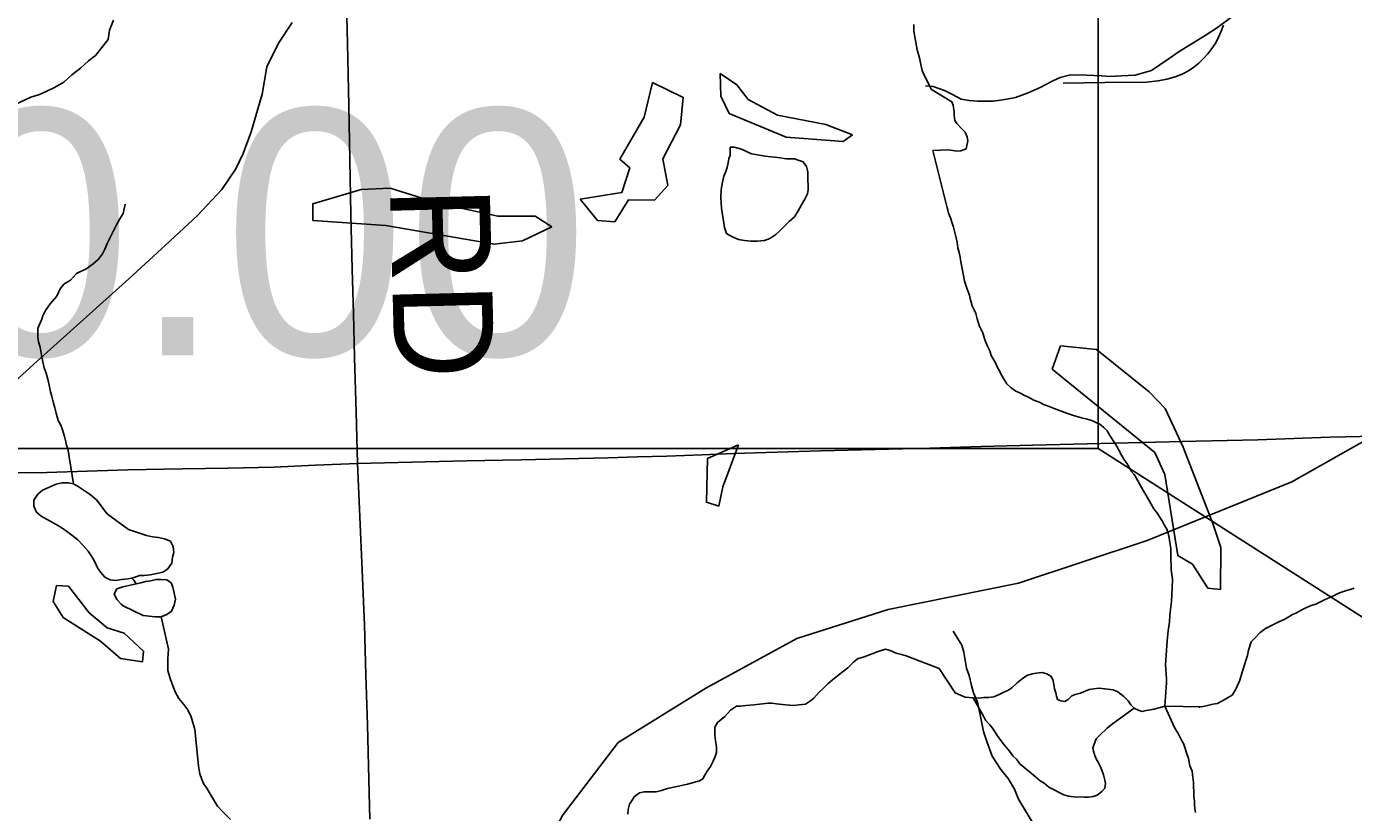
# Model space of a CAD drawing. Extents: x -6.1 to 38, y -7.7 to 22.
# Drawn here: x 3.444 to 4.199, y 16.893 to 17.34 of the extents above; entities that cross this region are included whole.
import ezdxf

# ---------------------------------------------------------------- set-up
doc = ezdxf.new("R2010")
doc.units = 0
for name, color, linetype in [('GM_X_Major_River', 7, 'Continuous'), ('GM_X_Minor_Lake', 7, 'Continuous'), ('GM_X_Minor_River', 7, 'Continuous'), ('GM_X_Rail_Line', 7, 'Continuous'), ('GM_X_Township_Road', 7, 'Continuous'), ('GM_X_Township_Road_Text', 7, 'Continuous'), ('SH_Text', 7, 'Continuous')]:
    doc.layers.add(name, color=color, linetype=linetype)

msp = doc.modelspace()

# ---------------------------------------------------------------- linework, layer by layer
at = {"layer": 'GM_X_Major_River'}
for points in [[(4.09175, 16.95316), (4.11265, 16.95277), (4.11605, 16.95359), (4.11908, 16.95441), (4.12173, 16.95484), (4.12549, 16.95681), (4.12737, 16.95798), (4.13, 16.95955), (4.13185, 16.96224), (4.13295, 16.96454), (4.13441, 16.96799), (4.13584, 16.97258), (4.13656, 16.97487), (4.13763, 16.9787), (4.13871, 16.98214), (4.13942, 16.98519), (4.14085, 16.98978), (4.14272, 16.99172), (4.14607, 16.9952), (4.14907, 16.99753), (4.15095, 16.99833), (4.15472, 17.0003), (4.15697, 17.00148), (4.15961, 17.00267), (4.16187, 17.00385), (4.1645, 17.00541), (4.16639, 17.00621), (4.16977, 17.00817), (4.1724, 17.00936), (4.17504, 17.01055), (4.17769, 17.01136), (4.17994, 17.01254), (4.18258, 17.01373), (4.18597, 17.01531), (4.18861, 17.0165), (4.19125, 17.01768), (4.19464, 17.01889), (4.19729, 17.01969), (4.19955, 17.02049)], [(3.96334, 16.97474), (3.94455, 16.98193), (3.94188, 16.98266), (3.93883, 16.98339), (3.93539, 16.98488), (3.93272, 16.98561), (3.92855, 16.98443), (3.92061, 16.98131), (3.91682, 16.98013), (3.91456, 16.97821), (3.91117, 16.97513), (3.90628, 16.97128), (3.90251, 16.9682), (3.89988, 16.9659), (3.89725, 16.96321), (3.89499, 16.96128), (3.89199, 16.95783), (3.8901, 16.95629), (3.88708, 16.95436), (3.87987, 16.95353), (3.87416, 16.95423), (3.87074, 16.95458), (3.86807, 16.95493), (3.86617, 16.95491), (3.86275, 16.9545), (3.85782, 16.95407), (3.85326, 16.95364), (3.85022, 16.95323), (3.84794, 16.95321), (3.84455, 16.9509), (3.84117, 16.94744), (3.83702, 16.94398), (3.83554, 16.9413), (3.83556, 16.9394), (3.83559, 16.93674), (3.836, 16.9337), (3.83643, 16.9299), (3.83646, 16.92686), (3.83573, 16.92457), (3.83462, 16.9219), (3.83313, 16.91885), (3.83126, 16.91616), (3.82977, 16.91387), (3.82865, 16.91196), (3.82676, 16.9108), (3.81994, 16.90883), (3.81312, 16.90724), (3.80857, 16.90643), (3.80516, 16.90526), (3.80213, 16.90447), (3.79871, 16.90444), (3.79528, 16.9044), (3.79263, 16.90399), (3.78961, 16.90168), (3.7885, 16.89977), (3.787, 16.89747), (3.78628, 16.89443), (3.78593, 16.89176)], [(3.98266, 16.95804), (3.9781, 16.95834), (3.97542, 16.95943), (3.97236, 16.9609), (3.96334, 16.97474)], [(4.0743, 16.95208), (4.07237, 16.95395), (4.07081, 16.9562), (4.06849, 16.95882), (4.06502, 16.96142), (4.06234, 16.96252), (4.0593, 16.96284), (4.05739, 16.96319), (4.05435, 16.96351), (4.05132, 16.96308), (4.04867, 16.96265), (4.0464, 16.96185), (4.04376, 16.96066), (4.04074, 16.95985), (4.03886, 16.95905), (4.03661, 16.95711), (4.03473, 16.95594), (4.03245, 16.95628), (4.03054, 16.957), (4.03012, 16.95889), (4.02971, 16.96079), (4.02891, 16.96305), (4.02848, 16.96571), (4.02806, 16.96836), (4.02688, 16.97024), (4.02458, 16.97172), (4.02191, 16.97244), (4.01849, 16.97199), (4.01622, 16.97157), (4.0132, 16.97076), (4.01058, 16.96881), (4.00758, 16.96647), (4.00459, 16.96376), (4.00234, 16.9622), (4.00045, 16.9614), (3.99744, 16.95983), (3.99443, 16.95863), (3.9914, 16.9582), (3.98874, 16.95815), (3.98609, 16.95772), (3.98266, 16.95804)], [(3.98266, 16.95804), (3.98855, 16.9475), (3.98973, 16.94524), (3.99205, 16.94262), (3.99361, 16.94075), (3.99517, 16.9385), (3.99634, 16.93662), (3.9979, 16.93436), (3.99946, 16.93211), (4.0014, 16.92986), (4.00334, 16.92762), (4.00529, 16.92499), (4.00722, 16.92312), (4.00916, 16.9205), (4.01264, 16.91752), (4.01456, 16.91603), (4.01803, 16.91305), (4.02073, 16.91082), (4.02304, 16.90934), (4.02574, 16.90711), (4.0288, 16.90564), (4.03149, 16.90417), (4.03417, 16.90269), (4.03684, 16.90198), (4.03989, 16.90165), (4.04597, 16.90139), (4.04825, 16.90143), (4.0509, 16.90185), (4.05316, 16.90265), (4.05578, 16.9046), (4.05765, 16.90654), (4.05798, 16.9092), (4.05757, 16.9111), (4.05675, 16.91413), (4.05595, 16.91677), (4.05515, 16.91866), (4.05397, 16.92092), (4.05241, 16.92355), (4.05161, 16.92582), (4.05119, 16.92772), (4.05078, 16.92961), (4.05259, 16.93458), (4.05445, 16.93652), (4.05893, 16.94078), (4.06193, 16.94312)], [(4.09175, 16.95316), (4.08571, 16.95153), (4.08344, 16.95111), (4.08117, 16.95069), (4.07889, 16.95026), (4.0766, 16.95098), (4.0743, 16.95208)], [(4.06193, 16.94312), (4.0743, 16.95208)]]:
    msp.add_lwpolyline(points, dxfattribs=at)
at = {"layer": 'GM_X_Minor_Lake'}
for points in [[(3.75886, 17.24182), (3.76874, 17.22974), (3.77856, 17.22902), (3.78644, 17.24156), (3.80118, 17.24125), (3.80869, 17.24961), (3.80597, 17.26476), (3.81608, 17.28413), (3.81752, 17.29968), (3.8001, 17.30832)], [(3.8001, 17.30832), (3.79528, 17.28859), (3.78142, 17.26466), (3.78711, 17.25976), (3.78264, 17.24572), (3.75886, 17.24182)], [(3.83861, 17.31341), (3.83905, 17.30053), (3.84363, 17.29069), (3.87619, 17.27718), (3.90869, 17.27467), (3.91397, 17.27848)], [(3.91397, 17.27848), (3.89882, 17.28448), (3.87122, 17.28967), (3.85455, 17.2987), (3.84809, 17.307), (3.83861, 17.31341)], [(3.84425, 17.27141), (3.84431, 17.26685), (3.84357, 17.26494), (3.84322, 17.26265), (3.84249, 17.25999), (3.84175, 17.2577), (3.84064, 17.25503), (3.83992, 17.2516), (3.83921, 17.24741), (3.83888, 17.24284), (3.83933, 17.23676), (3.84098, 17.22575), (3.84216, 17.22234), (3.84408, 17.22122), (3.84637, 17.2201), (3.84904, 17.21899), (3.85247, 17.21826), (3.85628, 17.21792), (3.8597, 17.21796), (3.86388, 17.21838), (3.8669, 17.21955), (3.8703, 17.22186), (3.87256, 17.22379), (3.87519, 17.22647), (3.87782, 17.22916), (3.88083, 17.23185), (3.88307, 17.2353), (3.88493, 17.23874), (3.88679, 17.2418), (3.88828, 17.24486), (3.88863, 17.24714), (3.8886, 17.2498), (3.88857, 17.25246), (3.88854, 17.2555), (3.88852, 17.2574), (3.88772, 17.26044), (3.88579, 17.26308), (3.8835, 17.26382), (3.88082, 17.26493), (3.87893, 17.26491), (3.87626, 17.26489), (3.87131, 17.2656), (3.86415, 17.26641)], [(3.86415, 17.26641), (3.85646, 17.26773), (3.85073, 17.27033), (3.84654, 17.27144), (3.84425, 17.27141)], [(3.74268, 17.22622), (3.73321, 17.23224), (3.71205, 17.23216), (3.67801, 17.23959), (3.65077, 17.2482), (3.63414, 17.24737), (3.6066, 17.23929), (3.60665, 17.22982)], [(3.60665, 17.22982), (3.64822, 17.22696), (3.70986, 17.21623), (3.7261, 17.21819), (3.74268, 17.22622)], [(4.12339, 17.01975), (4.12366, 17.04363), (4.11906, 17.05726), (4.10222, 17.10077), (4.09192, 17.12271), (4.0828, 17.13214), (4.05284, 17.15627), (4.03243, 17.15846), (4.02758, 17.14517)], [(4.02758, 17.14517), (4.08599, 17.09767), (4.09172, 17.08519), (4.09912, 17.03898), (4.10746, 17.03409), (4.11621, 17.02048), (4.12339, 17.01975)], [(3.84907, 17.10198), (3.83135, 17.09433), (3.83072, 17.06931), (3.83791, 17.06707)], [(3.83791, 17.06707), (3.84012, 17.07807), (3.84907, 17.10198)], [(3.48985, 17.0626), (3.488, 17.06468), (3.48609, 17.06733), (3.48342, 17.07072), (3.47998, 17.07373), (3.47313, 17.07824), (3.47047, 17.07974), (3.46744, 17.08048), (3.46403, 17.08046), (3.46062, 17.07967), (3.45269, 17.0762), (3.45005, 17.07391), (3.4478, 17.07048), (3.44783, 17.06706), (3.44936, 17.06366), (3.45203, 17.0614), (3.4623, 17.05578), (3.46573, 17.05352), (3.46954, 17.05051), (3.47296, 17.04788), (3.47564, 17.04486), (3.47869, 17.04147), (3.48099, 17.03807), (3.48252, 17.03542), (3.48406, 17.03201), (3.48597, 17.02937), (3.48826, 17.02673), (3.4913, 17.02523), (3.49433, 17.02488), (3.49774, 17.02528), (3.50153, 17.02569), (3.50493, 17.02647), (3.50796, 17.02763)], [(3.50796, 17.02763), (3.51061, 17.02764), (3.51401, 17.02804), (3.5178, 17.02883), (3.5212, 17.02961), (3.52385, 17.03115), (3.52647, 17.03458), (3.52683, 17.038), (3.52757, 17.04066), (3.52717, 17.04408), (3.52563, 17.0471), (3.52221, 17.0486), (3.5188, 17.04933), (3.51538, 17.04969), (3.51197, 17.05042), (3.50172, 17.05377), (3.48985, 17.0626)], [(3.46068, 17.0219), (3.45883, 17.0128), (3.46454, 17.00373), (3.48576, 16.99017), (3.49715, 16.98037), (3.50962, 16.97853)], [(3.50962, 16.97853), (3.51035, 16.9846), (3.49934, 16.99478), (3.4895, 16.99777), (3.47926, 17.00644), (3.46748, 17.02156), (3.46068, 17.0219)], [(3.52607, 17.02349), (3.52351, 17.02508), (3.5201, 17.02543), (3.51744, 17.02541), (3.51442, 17.02463), (3.51139, 17.02423), (3.50874, 17.02346), (3.49853, 17.02111), (3.49513, 17.01995), (3.49363, 17.01728), (3.49517, 17.01388), (3.49746, 17.01123), (3.49867, 17.01044)], [(3.52364, 17.00534), (3.52628, 17.00726), (3.52777, 17.01068), (3.52851, 17.0141), (3.52695, 17.02093), (3.52607, 17.02349)], [(3.49867, 17.01044), (3.51001, 17.00487), (3.51683, 17.00416), (3.52024, 17.00418), (3.52364, 17.00534)]]:
    msp.add_lwpolyline(points, dxfattribs=at)
at = {"layer": 'GM_X_Minor_River'}
for points in [[(4.13051, 17.34609), (4.1211, 17.33922), (4.1147, 17.33503), (4.10679, 17.33007), (4.10038, 17.32625), (4.09361, 17.32168), (4.08419, 17.3152), (4.07476, 17.3125), (4.06682, 17.31209), (4.0604, 17.31168), (4.05587, 17.31204), (4.04718, 17.31239), (4.03811, 17.31273), (4.03207, 17.31119), (4.02792, 17.30928), (4.02076, 17.30546), (4.01397, 17.30239), (4.00681, 17.29971), (4.00266, 17.29894), (3.99813, 17.29816), (3.99397, 17.29776), (3.98528, 17.29773), (3.98037, 17.29809), (3.97583, 17.29882), (3.97091, 17.30146), (3.96636, 17.30371), (3.95993, 17.30596), (3.95539, 17.30632)], [(3.49313, 17.3438), (3.49089, 17.3381), (3.49016, 17.33279), (3.48302, 17.32367), (3.47888, 17.32062), (3.47437, 17.31643), (3.46948, 17.31262), (3.46496, 17.30843), (3.45969, 17.30538), (3.45516, 17.30346), (3.45102, 17.30155), (3.44611, 17.30002), (3.4348, 17.29466)], [(3.94875, 17.34127), (3.94879, 17.33747), (3.95082, 17.32684), (3.95201, 17.32229), (3.95281, 17.3185), (3.95361, 17.31508), (3.95479, 17.31244), (3.95898, 17.30427)], [(3.95898, 17.30427), (3.9705, 17.29737), (3.97129, 17.29548), (3.97174, 17.29169), (3.97178, 17.28979), (3.97221, 17.28676), (3.97338, 17.28488), (3.97571, 17.28226), (3.97803, 17.28002), (3.97922, 17.27738), (3.97964, 17.2751), (3.97858, 17.27052), (3.97556, 17.26933), (3.97328, 17.26928), (3.971, 17.26962), (3.96834, 17.26996), (3.95971, 17.26954)], [(3.95971, 17.26954), (3.9686, 17.23384), (3.96778, 17.23725), (3.9686, 17.23384), (3.96979, 17.2312), (3.9706, 17.22817), (3.9714, 17.2259), (3.97222, 17.22288), (3.97303, 17.21985), (3.97346, 17.2172), (3.97389, 17.21416), (3.9747, 17.21151), (3.97513, 17.20886), (3.97555, 17.20621), (3.97597, 17.20431), (3.97638, 17.20242), (3.97765, 17.19522), (3.97845, 17.19295), (3.97925, 17.19068), (3.98045, 17.18728), (3.98086, 17.18539), (3.98208, 17.18123), (3.98326, 17.17897), (3.98406, 17.1767), (3.98487, 17.17367), (3.98608, 17.16989), (3.98806, 17.16575), (3.98886, 17.1631), (3.98966, 17.16083), (3.99085, 17.15819), (3.99204, 17.15555), (3.99284, 17.1529), (3.99402, 17.15102), (3.99558, 17.14839), (3.99638, 17.14612), (3.99755, 17.14424), (3.99835, 17.14236), (3.99992, 17.13972), (4.00187, 17.13672), (4.00419, 17.13448), (4.00688, 17.13262), (4.00994, 17.13116), (4.01186, 17.13005), (4.01377, 17.12933), (4.01723, 17.12749), (4.02067, 17.12603), (4.02259, 17.12492), (4.02488, 17.1242), (4.02679, 17.12347), (4.02871, 17.12275), (4.0333, 17.12093), (4.03635, 17.11984), (4.03979, 17.11877), (4.04246, 17.11805), (4.04437, 17.11733), (4.04743, 17.11662), (4.0501, 17.11591), (4.0524, 17.11481), (4.05469, 17.11371), (4.05701, 17.11185), (4.05894, 17.10998), (4.0605, 17.10735), (4.06285, 17.10359), (4.06441, 17.10134), (4.06559, 17.09908), (4.06716, 17.09606), (4.06834, 17.0938), (4.07029, 17.09118), (4.07146, 17.08929), (4.07264, 17.08704), (4.0742, 17.08516), (4.07537, 17.08328), (4.07733, 17.0799), (4.07851, 17.07764), (4.07969, 17.07537), (4.08086, 17.0735), (4.08243, 17.07086), (4.08556, 17.06559), (4.08751, 17.06297), (4.08868, 17.06109), (4.09024, 17.05884), (4.09142, 17.05657), (4.0926, 17.05431), (4.09339, 17.05243), (4.09421, 17.04902), (4.09464, 17.04637), (4.09508, 17.04295), (4.09515, 17.03915), (4.09521, 17.03611), (4.09525, 17.03383), (4.0953, 17.03079), (4.09615, 17.02548), (4.09586, 17.02053), (4.09562, 17.01292), (4.09494, 17.00835), (4.09462, 17.0053), (4.09431, 17.00111), (4.09364, 16.99616), (4.09333, 16.99235), (4.09299, 16.99044), (4.09209, 16.97674)], [(3.49983, 17.23909), (3.49875, 17.23375), (3.49688, 17.23069), (3.49502, 17.22763), (3.48982, 17.21694), (3.48834, 17.2135), (3.48685, 17.21082), (3.4846, 17.20776), (3.48159, 17.20507), (3.47745, 17.20198), (3.47404, 17.20043), (3.47215, 17.19965), (3.46877, 17.19582), (3.465, 17.1935), (3.46275, 17.19081), (3.4609, 17.18661), (3.45715, 17.18239), (3.45453, 17.17856), (3.45304, 17.17551), (3.4523, 17.1736), (3.45082, 17.17016), (3.45009, 17.16826), (3.45012, 17.16559), (3.45014, 17.16331), (3.45055, 17.16065), (3.45135, 17.15762), (3.45216, 17.15307), (3.45297, 17.14927), (3.45377, 17.14586), (3.45494, 17.14283), (3.45574, 17.13941), (3.45654, 17.136), (3.45735, 17.13221), (3.45814, 17.12955), (3.45893, 17.12652), (3.45973, 17.12311), (3.46053, 17.12007), (3.46172, 17.1159), (3.46327, 17.11325), (3.46406, 17.1106), (3.46524, 17.10681), (3.46604, 17.10378), (3.46644, 17.10188), (3.46722, 17.09999), (3.47047, 17.07974)], [(3.50604, 17.02284), (3.50484, 17.02505), (3.50371, 17.02619)], [(3.52024, 17.00418), (3.52443, 16.98573), (3.52411, 16.98041), (3.52419, 16.97356), (3.52539, 16.96901), (3.52695, 16.96484), (3.52852, 16.96106), (3.53046, 16.95766), (3.53316, 16.95426), (3.53547, 16.95124), (3.53742, 16.94708), (3.53941, 16.93987), (3.54155, 16.91937), (3.54236, 16.91481), (3.54354, 16.9114), (3.54471, 16.90875), (3.54626, 16.90648), (3.54781, 16.90384), (3.55013, 16.90006), (3.55246, 16.89628), (3.55554, 16.89289), (3.55977, 16.88875)], [(4.01826, 16.88402), (4.01178, 16.8946), (4.00836, 16.90027), (4.00606, 16.90595), (4.00263, 16.912), (3.99845, 16.91728), (3.9935, 16.92485), (3.99044, 16.93317), (3.98852, 16.93885), (3.98659, 16.94831), (3.98504, 16.95551), (3.98275, 16.9608), (3.9816, 16.96497), (3.98043, 16.97065), (3.9789, 16.97481), (3.97735, 16.9839), (3.97619, 16.98806), (3.97125, 16.996)], [(4.09209, 16.97674), (4.09261, 16.96876), (4.09265, 16.96648), (4.09175, 16.95316)], [(4.09175, 16.95316), (4.09729, 16.94109), (4.09925, 16.9377), (4.10121, 16.93394), (4.10239, 16.93206), (4.10319, 16.92979), (4.104, 16.92676), (4.1052, 16.92336), (4.10604, 16.91919), (4.10723, 16.91617), (4.10767, 16.91276), (4.10811, 16.90972), (4.10815, 16.90706), (4.10819, 16.90478), (4.10825, 16.90174), (4.10868, 16.89909), (4.10872, 16.89681), (4.10875, 16.89491), (4.10917, 16.89264)], [(4.11159, 16.95276), (4.11132, 16.95275)]]:
    msp.add_lwpolyline(points, dxfattribs=at)
at = {"layer": 'GM_X_Rail_Line'}
msp.add_lwpolyline([(3.44717, 16.39554), (3.5073, 16.49992), (3.56743, 16.57865), (3.67088, 16.68922), (3.71068, 16.74937), (3.71775, 16.7936), (3.73013, 16.85375), (3.7487, 16.8909), (3.78053, 16.93248), (3.83033, 16.96354), (3.88229, 16.99186), (3.93423, 17.00837), (4.00837, 17.02319), (4.08175, 17.04756), (4.164, 17.08105), (4.22288, 17.11422)], dxfattribs=at)
at = {"layer": 'GM_X_Township_Road'}
for points in [[(3.6392, 16.88899), (3.63864, 16.91152), (3.63775, 16.94258), (3.63693, 16.97107), (3.6361, 16.99957), (3.63474, 17.03061), (3.63339, 17.06105), (3.63205, 17.09149), (3.63131, 17.12062), (3.63044, 17.15168), (3.62973, 17.17687), (3.62903, 17.20206), (3.62838, 17.23312), (3.62773, 17.26419), (3.62708, 17.29525), (3.62671, 17.31283), (3.62635, 17.33042), (3.62565, 17.36149)], [(3.59484, 17.34239), (3.58718, 17.33066), (3.58047, 17.31725), (3.57784, 17.30169), (3.57161, 17.28015), (3.56706, 17.26794), (3.56276, 17.25908), (3.55485, 17.24735), (3.54097, 17.2325), (3.52277, 17.21575), (3.50194, 17.1966), (3.44999, 17.14991), (3.40618, 17.11017)], [(4.03392, 17.30799), (4.05765, 17.30822), (4.08139, 17.30846), (4.08795, 17.30918), (4.09296, 17.31025), (4.0976, 17.31147), (4.10168, 17.31309), (4.10516, 17.31493), (4.10824, 17.31703), (4.11113, 17.31938), (4.11383, 17.32193), (4.1163, 17.3247), (4.11857, 17.32765), (4.12071, 17.33093), (4.12237, 17.33405), (4.12388, 17.33744), (4.12512, 17.34095)], [(3.63205, 17.09149), (3.66311, 17.09218), (3.69418, 17.09287), (3.72524, 17.09356), (3.74994, 17.0941), (3.77466, 17.09465), (3.79142, 17.0951), (3.80819, 17.09555), (3.82831, 17.09632), (3.84652, 17.09702), (3.86474, 17.09772), (3.8958, 17.09855), (3.92685, 17.09939), (3.95791, 17.10021), (3.98721, 17.10099), (4.0165, 17.10178), (4.04756, 17.10254), (4.07861, 17.10331), (4.10967, 17.10407), (4.1272, 17.1045), (4.14472, 17.10493), (4.16518, 17.10562), (4.18565, 17.10631), (4.21169, 17.10701)], [(3.26149, 17.08276), (3.26247, 17.08278), (3.29176, 17.0834), (3.31731, 17.08419), (3.34286, 17.08498), (3.37393, 17.08531), (3.39605, 17.08555), (3.41817, 17.0858), (3.43666, 17.08602), (3.45515, 17.08624), (3.47826, 17.08703), (3.50137, 17.08782), (3.53243, 17.08836), (3.55842, 17.0888), (3.58441, 17.08924), (3.60823, 17.09037), (3.63205, 17.09149)]]:
    msp.add_lwpolyline(points, dxfattribs=at)
at = {"layer": 'SH_Text'}
for points in [[(2.22089, 17.76448), (4.05377, 17.76448), (4.05377, 17.09999), (2.22089, 17.09999)], [(4.05377, 17.76448), (4.89626, 16.56236), (4.05377, 17.09999)]]:
    msp.add_lwpolyline(points, close=True, dxfattribs=at)

# ---------------------------------------------------------------- texts
at = {"layer": 'GM_X_Township_Road_Text'}
msp.add_text('RD', height=0.056818, rotation=271.47632, dxfattribs=at).set_placement((3.65053, 17.24858))
at = {"layer": 'SH_Text'}
msp.add_text('STA. 306+50.00', height=0.1399997, dxfattribs=at).set_placement((2.40563, 17.15302))

doc.saveas('drawing.dxf')
